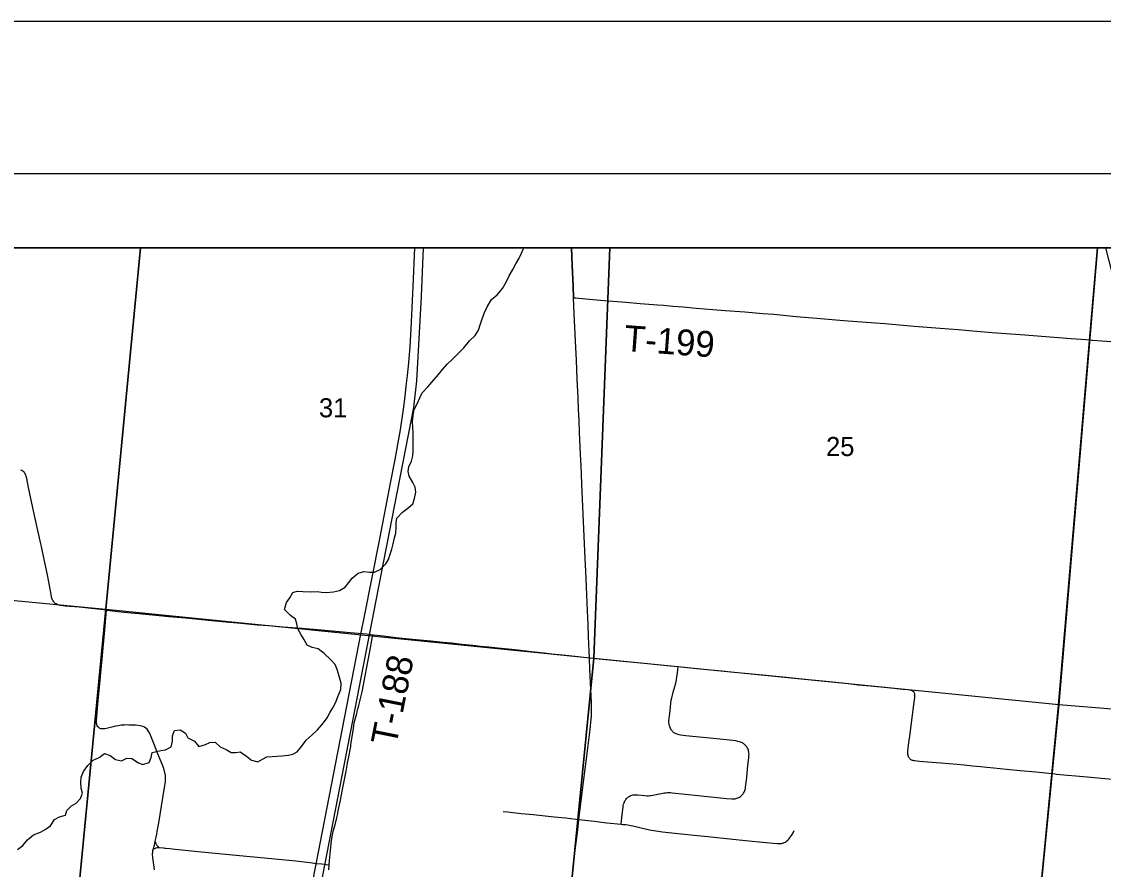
# Model space of a CAD drawing. Extents: x 0 to 1101, y 0 to 440.
# Drawn here: x 194.8 to 266, y 384.2 to 440 of the extents above; entities that cross this region are included whole.
import ezdxf

# ---------------------------------------------------------------- set-up
doc = ezdxf.new("R2010")
doc.units = 0
for name, color, linetype in [('GM_X_County_Road', 7, 'Continuous'), ('GM_X_Minor_River', 7, 'Continuous'), ('GM_X_Rail_Line', 7, 'Continuous'), ('GM_X_Section', 7, 'Continuous'), ('GM_X_Section_Text', 7, 'Continuous'), ('GM_X_Township_Road', 7, 'Continuous'), ('GM_X_Township_Road_Text', 7, 'Continuous'), ('GM_X_Unincorporated_Text', 7, 'Continuous'), ('GM_X_US_Route', 7, 'Continuous'), ('SH_Border', 7, 'Continuous'), ('SH_Cut_Line', 7, 'Continuous'), ('SH_Text', 7, 'Continuous')]:
    doc.layers.add(name, color=color, linetype=linetype)

msp = doc.modelspace()

# ---------------------------------------------------------------- linework, layer by layer
at = {"layer": 'GM_X_County_Road'}
for points in [[(189.224, 280.089), (205.419, 278.858), (219.953, 277.58), (235.998, 275.889), (239.628, 275.54), (251.141, 274.543), (251.38, 274.519), (251.924, 280.12), (253.117, 292.401), (254.279, 304.355), (255.755, 319.941), (256.033, 323.55), (258.549, 348.4), (260.153, 364.832), (262.619, 390.471), (263.034, 394.781), (265.106, 419.025), (265.627, 425.107), (187.375, 425.107)], [(308.613, 422.825), (301.916, 423.373), (280.696, 425.107), (265.627, 425.107), (265.106, 419.025), (263.034, 394.781), (262.619, 390.471), (260.153, 364.832), (258.549, 348.4), (256.033, 323.55)]]:
    msp.add_lwpolyline(points, dxfattribs=at)
at = {"layer": 'GM_X_Minor_River'}
for points in [[(219.377, 406.019), (219.462, 406.336), (219.48, 406.723), (219.485, 407.008), (219.536, 407.326), (219.907, 407.718), (220.253, 407.974), (220.576, 408.276), (220.696, 408.627), (220.783, 409.035), (220.731, 409.366), (220.589, 409.665), (220.334, 410.091), (220.271, 410.388), (220.31, 410.695), (220.499, 411.079), (220.584, 411.431), (220.601, 411.761), (220.609, 412.205), (220.605, 412.649), (220.598, 412.934), (220.593, 413.287), (220.565, 413.675), (220.595, 414.085), (220.669, 414.471), (220.858, 414.855), (221.047, 415.25), (221.2, 415.578), (221.571, 415.97), (221.965, 416.419), (222.279, 416.789), (222.546, 417.126), (222.848, 417.463), (223.183, 417.798), (223.519, 418.111), (223.947, 418.537), (224.319, 418.986), (224.678, 419.344), (224.9, 419.705), (225.043, 420.112), (225.151, 420.452), (225.306, 420.86), (225.472, 421.233), (225.753, 421.706), (226.134, 422.018), (226.482, 422.434), (226.752, 422.907), (226.929, 423.28), (227.163, 423.698), (227.352, 424.07), (227.585, 424.442), (227.739, 424.77), (227.879, 425.107)], [(198.768, 389.563), (198.741, 389.939), (198.758, 390.269), (198.924, 390.654), (199.204, 391.047), (199.551, 391.394), (199.953, 391.58), (200.287, 391.836), (200.661, 391.704), (201.009, 391.436), (201.406, 391.35), (201.773, 391.537), (202.103, 391.497), (202.53, 391.216), (202.824, 391.108), (203.225, 391.249), (203.356, 391.577), (203.43, 391.895), (203.715, 391.969), (204.012, 392.032), (204.309, 392.073), (204.677, 392.283), (204.774, 392.645), (204.769, 392.998), (204.9, 393.36), (205.277, 393.399), (205.626, 393.177), (205.768, 392.867), (206.208, 392.654), (206.51, 392.307), (206.944, 392.425), (207.231, 392.568), (207.573, 392.584), (207.909, 392.282), (208.293, 392.105), (208.631, 391.905), (208.927, 391.911), (209.212, 391.941), (209.629, 391.671), (209.977, 391.403), (210.385, 391.294), (210.684, 391.471), (210.971, 391.625), (211.335, 391.641), (211.631, 391.659), (211.973, 391.687), (212.395, 391.725), (212.692, 391.799), (212.98, 391.954), (213.259, 392.29), (213.573, 392.706), (213.966, 393.075), (214.302, 393.388), (214.697, 393.848), (214.941, 394.174), (215.152, 394.546), (215.317, 394.839), (215.517, 395.222), (215.625, 395.528), (215.839, 396.059), (215.857, 396.469), (215.74, 396.927), (215.611, 397.362), (215.48, 397.683), (215.178, 398.007), (214.752, 398.413), (214.348, 398.716), (213.951, 398.814), (213.635, 398.968), (213.403, 399.359), (213.237, 399.647), (213.016, 400.049), (212.942, 400.369), (212.856, 400.678), (212.53, 400.912), (212.139, 401.317), (212.26, 401.771), (212.493, 402.086), (212.693, 402.424), (212.979, 402.51), (213.354, 402.492), (213.9, 402.482), (214.287, 402.487), (214.582, 402.459), (214.912, 402.442), (215.368, 402.468), (215.768, 402.563), (216.124, 402.785), (216.369, 403.088), (216.59, 403.38), (216.982, 403.703), (217.348, 403.822), (217.734, 403.77), (218.065, 403.775), (218.432, 403.94), (218.802, 404.32), (218.978, 404.613), (219.098, 404.953), (219.194, 405.282), (219.28, 405.645), (219.377, 406.019)], [(194.578, 385.527), (194.913, 385.783), (195.238, 386.153), (195.631, 386.488), (196.089, 386.662), (196.399, 386.839), (196.745, 387.072), (197.014, 387.499), (197.336, 387.664), (197.725, 387.783), (197.821, 388.077), (198.134, 388.39), (198.421, 388.579), (198.722, 388.87), (198.842, 389.22), (198.768, 389.563)]]:
    msp.add_lwpolyline(points, dxfattribs=at)
at = {"layer": 'GM_X_Rail_Line'}
for points in [[(221.266, 425.107), (221.126, 421.921), (220.826, 416.351), (220.626, 414.601), (218.295, 402.7), (210.555, 362.774), (207.595, 347.721), (205.58, 337.301)], [(212.139, 373.967), (214.213, 384.563), (215.804, 392.702), (217.172, 399.699), (217.403, 400.865), (218.387, 405.859), (219.121, 409.636), (219.426, 411.194), (219.599, 412.175), (219.764, 413.131), (219.967, 414.496), (220.072, 415.329), (220.154, 416.008), (220.235, 416.718), (220.316, 417.552), (220.401, 418.631), (220.479, 419.775), (220.608, 422.574), (220.714, 425.107)]]:
    msp.add_lwpolyline(points, dxfattribs=at)
at = {"layer": 'GM_X_Section'}
for points in [[(200.392, 401.325), (197.44, 370.951), (167.006, 373.676), (169.711, 404.258)], [(232.5, 398.121), (229.492, 367.804), (197.44, 370.951), (200.392, 401.325)], [(232.5, 398.121), (263.08, 395.068), (260.116, 364.815), (229.492, 367.804)], [(263.08, 395.068), (274.124, 394.162), (275.429, 388.906), (279.754, 371.819), (282.042, 362.903), (260.116, 364.815)]]:
    msp.add_lwpolyline(points, close=True, dxfattribs=at)
at = {"layer": 'GM_X_Township_Road'}
for p, q in [((264.88, 419.077), (265.269, 419.047)), ((262.649, 390.514), (262.847, 390.494))]:
    msp.add_line(p, q, dxfattribs=at)
for points in [[(231.024, 425.107), (231.075, 423.979), (231.131, 422.582), (231.163, 421.83)], [(231.163, 421.83), (231.282, 421.819), (232.431, 421.717), (233.172, 421.65), (234.025, 421.582), (234.6, 421.532), (235.546, 421.453), (236.676, 421.365), (237.067, 421.336), (237.68, 421.284), (238.378, 421.224), (239.22, 421.152), (240.319, 421.062), (241.132, 420.996), (242.427, 420.897), (243.621, 420.801), (244.343, 420.74), (245.809, 420.606), (247.163, 420.486), (248.919, 420.334), (251.639, 420.126), (252.845, 420.024), (253.568, 419.964), (254.421, 419.896), (255.275, 419.822), (256.464, 419.73), (257.429, 419.653), (258.711, 419.553), (260.846, 419.388), (262.779, 419.239), (263.894, 419.154), (264.88, 419.077)], [(265.269, 419.047), (265.302, 419.044), (266.233, 418.962), (266.79, 418.917), (267.847, 418.831), (267.996, 418.819)], [(203.596, 384.189), (203.493, 384.838), (203.479, 384.939), (203.474, 384.998), (203.468, 385.069), (203.463, 385.137), (203.463, 385.203), (203.463, 385.263), (203.466, 385.311), (203.47, 385.368), (203.485, 385.453), (203.498, 385.52), (203.501, 385.534), (203.513, 385.584), (203.541, 385.682), (203.575, 385.815), (203.605, 385.929), (203.637, 386.054), (203.661, 386.15), (203.702, 386.335), (203.737, 386.529), (203.761, 386.702), (203.861, 387.278), (204.046, 388.381), (204.156, 389.043), (204.275, 389.74), (204.29, 389.859), (204.304, 389.979), (204.308, 390.084), (204.313, 390.2), (204.307, 390.303), (204.302, 390.402), (204.289, 390.486), (204.274, 390.583), (204.253, 390.667), (204.232, 390.742), (204.191, 390.855), (204.152, 390.959), (204.13, 391.019), (203.96, 391.433), (203.753, 391.932), (203.534, 392.488), (203.318, 393.043), (203.255, 393.196), (203.175, 393.338), (203.097, 393.437), (203.02, 393.511), (202.931, 393.569), (202.816, 393.616), (202.638, 393.657), (202.499, 393.678), (202.344, 393.691), (202.116, 393.708), (201.905, 393.711), (201.747, 393.713), (201.603, 393.71), (201.501, 393.705), (201.383, 393.693), (201.201, 393.665), (201.027, 393.63), (200.856, 393.59), (200.419, 393.488), (200.323, 393.469), (200.226, 393.458), (200.135, 393.456), (200.057, 393.466), (199.981, 393.493), (199.914, 393.54), (199.86, 393.599), (199.818, 393.66), (199.799, 393.713), (199.782, 393.771), (199.771, 393.832), (199.765, 393.89), (199.765, 393.957), (199.77, 394.029), (199.886, 395.329), (199.995, 396.442), (200.134, 398.056), (200.319, 399.983), (200.433, 401.271), (198.623, 401.457), (197.714, 401.542), (197.455, 401.569), (197.38, 401.584), (197.313, 401.598), (197.242, 401.617), (197.177, 401.643), (197.109, 401.678), (197.053, 401.714), (196.992, 401.766), (196.954, 401.812), (196.909, 401.877), (196.882, 401.935), (196.856, 401.999), (196.839, 402.054), (196.818, 402.132), (196.804, 402.198), (196.537, 403.593), (196.326, 404.61), (196.171, 405.358), (196.066, 405.831), (195.827, 406.903), (195.585, 407.994), (195.295, 409.341), (195.231, 409.689), (195.18, 409.928), (195.139, 410.098), (195.111, 410.178), (195.084, 410.239), (195.028, 410.319), (194.976, 410.38), (194.923, 410.425), (194.862, 410.455), (194.79, 410.483)], [(200.433, 401.271), (201.166, 401.19), (201.814, 401.12), (202.556, 401.045), (203.665, 400.94), (204.522, 400.858), (205.621, 400.755), (207.573, 400.57), (208.498, 400.478), (209.036, 400.426), (209.929, 400.345), (210.356, 400.308), (211.1, 400.251), (212.055, 400.181), (213.312, 400.089), (213.494, 400.073)], [(213.494, 400.073), (214.069, 400.021), (214.791, 399.959), (215.759, 399.876), (216.463, 399.81), (217.534, 399.704), (217.943, 399.655), (217.999, 399.648), (218.643, 399.574), (219.458, 399.478), (220.552, 399.371), (221.757, 399.251), (222.577, 399.17), (223.123, 399.111), (223.811, 399.037), (224.536, 398.957), (225.034, 398.908), (225.587, 398.851), (226.166, 398.791), (227.071, 398.697), (227.485, 398.653), (228.383, 398.553), (229.231, 398.459), (229.718, 398.404), (230.644, 398.305), (231.458, 398.215), (232.205, 398.132)], [(215.057, 384.172), (215.087, 384.521), (215.11, 384.785), (215.21, 385.898), (215.23, 386.084), (215.249, 386.228), (215.268, 386.365), (215.291, 386.489), (215.314, 386.6), (215.344, 386.718), (215.383, 386.849), (215.432, 387.012), (215.487, 387.225), (215.524, 387.369), (215.551, 387.489), (215.583, 387.629), (215.643, 387.897), (215.676, 388.062), (215.792, 388.647), (215.954, 389.47), (216.19, 390.678), (216.291, 391.209), (216.418, 391.846), (216.44, 391.958), (216.461, 392.083), (216.477, 392.178), (216.495, 392.299), (216.51, 392.401), (216.67, 393.488), (216.702, 393.679), (216.732, 393.854), (216.769, 394.017), (216.801, 394.162), (216.846, 394.321), (216.89, 394.479), (216.922, 394.591), (216.975, 394.787), (217.029, 394.986), (217.079, 395.18), (217.127, 395.366), (217.15, 395.464), (217.249, 395.893), (217.41, 396.698), (217.544, 397.412), (217.734, 398.438), (217.923, 399.537), (217.943, 399.655)], [(232.205, 398.132), (232.843, 398.065), (233.969, 397.957), (234.648, 397.891), (235.799, 397.779), (237.505, 397.614), (238.035, 397.56), (239.267, 397.435), (239.953, 397.364), (240.917, 397.269), (241.733, 397.189), (242.661, 397.099), (243.621, 397.007), (244.256, 396.946), (245.17, 396.855), (246.184, 396.753), (246.61, 396.708), (247.749, 396.593), (248.409, 396.526), (249.243, 396.436), (249.891, 396.366), (250.688, 396.285), (251.821, 396.179), (252.25, 396.136), (252.803, 396.081), (253.154, 396.04), (253.294, 396.017), (253.371, 396), (253.417, 395.985), (253.452, 395.968), (253.487, 395.946), (253.516, 395.92), (253.537, 395.892), (253.553, 395.864), (253.57, 395.824), (253.581, 395.783), (253.59, 395.731), (253.594, 395.676), (253.595, 395.615), (253.589, 395.531), (253.544, 395.219), (253.485, 394.72), (253.438, 394.368), (253.258, 392.981), (253.197, 392.557), (253.155, 392.186), (253.132, 391.979), (253.13, 391.922), (253.129, 391.864), (253.135, 391.806), (253.143, 391.76), (253.152, 391.714), (253.163, 391.68), (253.175, 391.643), (253.193, 391.606), (253.217, 391.569), (253.254, 391.522), (253.283, 391.493), (253.313, 391.469), (253.341, 391.45), (253.379, 391.428), (253.43, 391.408), (253.489, 391.389), (253.545, 391.377), (253.602, 391.37), (253.921, 391.34), (254.443, 391.296), (255.351, 391.218), (255.851, 391.173), (256.396, 391.124), (256.853, 391.083), (257.41, 391.033), (257.929, 390.981), (258.356, 390.94), (258.811, 390.895), (259.654, 390.813), (260.54, 390.722), (261.579, 390.622), (262.649, 390.514)], [(242.498, 389.795), (242.528, 390.071), (242.574, 390.501), (242.612, 390.835), (242.651, 391.225), (242.691, 391.56), (242.7, 391.674), (242.703, 391.777), (242.7, 391.851), (242.693, 391.923), (242.679, 391.992), (242.658, 392.063), (242.64, 392.114), (242.612, 392.181), (242.586, 392.231), (242.556, 392.276), (242.518, 392.325), (242.479, 392.368), (242.427, 392.418), (242.369, 392.468), (242.32, 392.503), (242.264, 392.536), (242.212, 392.561), (242.148, 392.587), (242.073, 392.612), (241.972, 392.637), (241.904, 392.651), (241.828, 392.663), (241.23, 392.727), (240.122, 392.846), (238.772, 392.978), (238.545, 393.001), (238.191, 393.046), (238.115, 393.061), (238.046, 393.078), (237.974, 393.1), (237.918, 393.121), (237.859, 393.148), (237.811, 393.172), (237.762, 393.203), (237.718, 393.237), (237.676, 393.279), (237.637, 393.325), (237.603, 393.371), (237.57, 393.42), (237.54, 393.479), (237.51, 393.54), (237.486, 393.604), (237.467, 393.667), (237.452, 393.735), (237.442, 393.799), (237.436, 393.871), (237.433, 393.932), (237.437, 394.029), (237.443, 394.121), (237.509, 394.677), (237.562, 395.14), (237.59, 395.339), (237.619, 395.498), (237.66, 395.677), (237.716, 395.873), (237.822, 396.25), (237.881, 396.466), (237.907, 396.575), (237.928, 396.683), (237.958, 396.884), (237.987, 397.093), (238.018, 397.394), (238.035, 397.56)], [(262.847, 390.494), (262.933, 390.485), (263.667, 390.418), (264.213, 390.368), (264.949, 390.302), (266.106, 390.199), (266.624, 390.151), (267.612, 390.057), (268.233, 389.997), (268.845, 389.939), (270.501, 389.786), (271.183, 389.723), (272.703, 389.589), (273.61, 389.508), (274.203, 389.454), (275.171, 389.375), (275.429, 389.358)], [(234.297, 387.186), (234.32, 387.413), (234.36, 387.821), (234.413, 388.304), (234.431, 388.404), (234.453, 388.508), (234.478, 388.589), (234.503, 388.653), (234.536, 388.717), (234.567, 388.772), (234.599, 388.817), (234.637, 388.865), (234.68, 388.91), (234.72, 388.946), (234.767, 388.983), (234.813, 389.015), (234.876, 389.05), (234.935, 389.075), (235, 389.095), (235.066, 389.108), (235.131, 389.114), (235.201, 389.118), (235.39, 389.108), (235.838, 389.066), (235.972, 389.058), (236.093, 389.059), (236.195, 389.064), (236.275, 389.071), (236.369, 389.087), (237.024, 389.223), (237.137, 389.243), (237.249, 389.256), (237.333, 389.261), (237.434, 389.263), (237.527, 389.26), (237.643, 389.251), (239.352, 389.073), (239.758, 389.031), (240.63, 388.936), (241.224, 388.88), (241.574, 388.848), (241.648, 388.847), (241.72, 388.851), (241.783, 388.859), (241.844, 388.873), (241.908, 388.892), (241.963, 388.914), (242.024, 388.943), (242.075, 388.973), (242.135, 389.013), (242.192, 389.059), (242.239, 389.1), (242.282, 389.147), (242.318, 389.193), (242.347, 389.233), (242.381, 389.293), (242.407, 389.344), (242.431, 389.405), (242.449, 389.463), (242.464, 389.529), (242.478, 389.605), (242.498, 389.795)], [(226.521, 388.023), (226.815, 387.99), (227.715, 387.891), (228.496, 387.812), (229.89, 387.674), (230.647, 387.593), (231.314, 387.522), (231.515, 387.501)], [(231.515, 387.501), (232.513, 387.376), (233.352, 387.284), (234.297, 387.186), (234.405, 387.175), (234.575, 387.155), (234.732, 387.132), (234.908, 387.101), (235.062, 387.069), (236.069, 386.835), (236.283, 386.79), (236.429, 386.762), (236.576, 386.738), (237.02, 386.676), (238.016, 386.574), (239.318, 386.44), (239.984, 386.371), (241.633, 386.201), (242.69, 386.099), (243.579, 386.002), (244.523, 385.915), (244.616, 385.911), (244.688, 385.913), (244.759, 385.916), (244.83, 385.924), (244.895, 385.936), (244.948, 385.949), (244.998, 385.967), (245.044, 385.986), (245.089, 386.012), (245.148, 386.05), (245.192, 386.082), (245.25, 386.132), (245.306, 386.187), (245.366, 386.258), (245.492, 386.446), (245.599, 386.624), (245.681, 386.766)], [(203.872, 385.659), (203.819, 385.715), (203.764, 385.772), (203.719, 385.835), (203.687, 385.904), (203.664, 385.968), (203.637, 386.054)], [(203.501, 385.534), (203.593, 385.582), (203.655, 385.614), (203.705, 385.632), (203.753, 385.648), (203.803, 385.658), (203.872, 385.659), (203.924, 385.655), (204.179, 385.623), (204.262, 385.612), (204.341, 385.605), (204.588, 385.583), (204.943, 385.548), (206.463, 385.394), (208.037, 385.24), (209.633, 385.088), (210.356, 385.02), (211.97, 384.868), (212.884, 384.772), (213.815, 384.668), (214.25, 384.607), (214.597, 384.567), (214.876, 384.541), (215.087, 384.521)]]:
    msp.add_lwpolyline(points, dxfattribs=at)
at = {"layer": 'GM_X_Unincorporated_Text'}
for points in [[(202.656, 425.107), (171.651, 425.107), (169.711, 404.258), (200.392, 401.325)], [(233.542, 425.107), (202.656, 425.107), (200.392, 401.325), (232.5, 398.121)], [(265.633, 425.107), (233.542, 425.107), (232.5, 398.121), (263.08, 395.068)], [(266.17, 425.107), (265.633, 425.107), (263.08, 395.068), (274.124, 394.162)]]:
    msp.add_lwpolyline(points, close=True, dxfattribs=at)
at = {"layer": 'GM_X_US_Route'}
for points in [[(231.163, 421.83), (231.131, 422.582), (231.075, 423.979), (231.024, 425.107)], [(231.102, 384.141), (231.266, 385.473), (231.43, 386.824), (231.515, 387.501), (231.908, 390.653), (232.059, 391.836), (232.25, 393.409), (232.317, 394.116), (232.328, 394.274), (232.334, 394.358), (232.341, 394.451), (232.341, 394.542), (232.341, 394.621), (232.342, 394.751), (232.336, 394.986), (232.331, 395.203), (232.235, 397.375), (232.205, 398.132), (232.19, 398.564), (232.147, 399.532), (232.113, 400.352), (232.075, 401.226), (232.01, 402.808), (231.962, 403.832), (231.923, 404.669), (231.898, 405.18), (231.815, 407.084), (231.706, 409.579), (231.652, 410.789), (231.62, 411.516), (231.552, 412.982), (231.517, 413.777), (231.491, 414.448), (231.451, 415.267), (231.4, 416.476), (231.348, 417.723), (231.287, 418.97), (231.208, 420.795), (231.163, 421.83)]]:
    msp.add_lwpolyline(points, dxfattribs=at)
at = {"layer": 'SH_Border'}
msp.add_lwpolyline([(30, 430), (670, 430), (670, 10), (30, 10)], close=True, dxfattribs=at)
at = {"layer": 'SH_Cut_Line'}
msp.add_lwpolyline([(0, 0), (680, 0), (680, 440), (0, 440)], close=True, dxfattribs=at)
msp.add_lwpolyline([(539, 425.107), (131, 425.107)], dxfattribs=at)
at = {"layer": 'SH_Text'}
msp.add_lwpolyline([(131, 425.107), (539, 425.107), (539, 17.107), (131, 17.107)], close=True, dxfattribs=at)

# ---------------------------------------------------------------- texts
at = {"layer": 'GM_X_Section_Text'}
for s, p in [('31', (214.406, 413.962)), ('25', (247.769, 411.412))]:
    msp.add_text(s, height=1.2557, rotation=0.00001, dxfattribs=at).set_placement(p)
at = {"layer": 'GM_X_Township_Road_Text'}
for s, rotation, p in [('T-199', 355.77423, (234.438, 418.335)), ('T-188', 78.63442, (219.482, 392.278))]:
    msp.add_text(s, height=1.7045, rotation=rotation, dxfattribs=at).set_placement(p)

doc.saveas('drawing.dxf')
